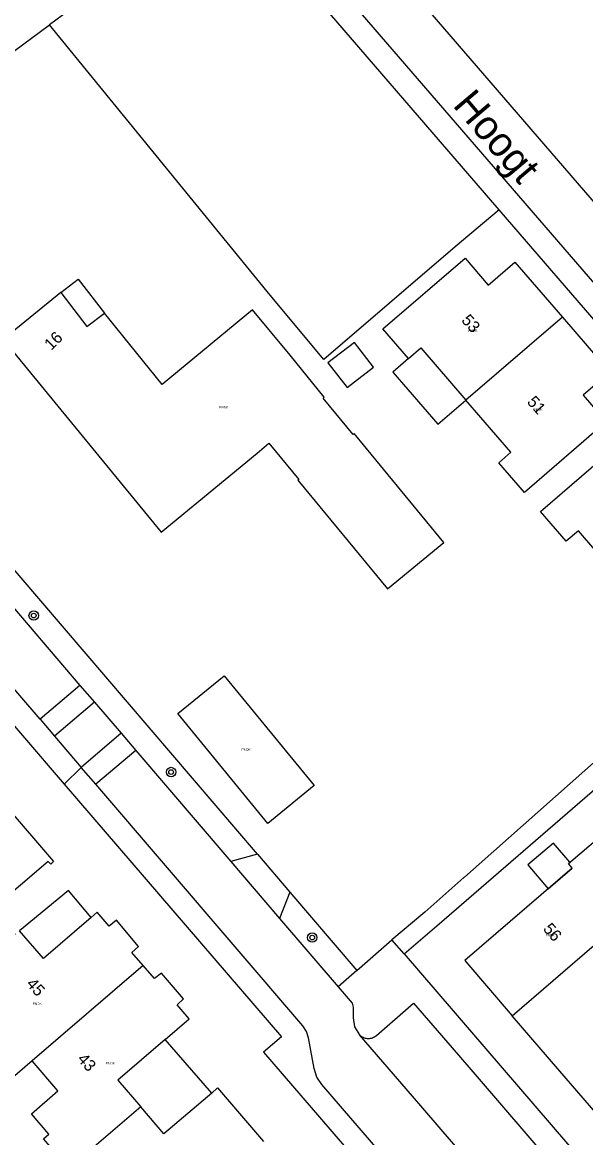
# Model space of a CAD drawing. Extents: x 132994 to 136000, y 393499 to 395512.
# Drawn here: x 134032.8 to 134080.7, y 393591.4 to 393686.2 of the extents above; entities that cross this region are included whole.
import ezdxf

# ---------------------------------------------------------------- set-up
doc = ezdxf.new("R2010")
doc.units = 0
for name, color, linetype in [('gg-anno-huisnummerreeks BGT', 7, 'Continuous'), ('gg-anno-openbare ruimte label', 7, 'Continuous'), ('gg-bbg-luifel en loopbrug', 7, 'Continuous'), ('gg-kwrk-kunstwerk niveau 01', 7, 'Continuous'), ('gt-symb-boom', 7, 'Continuous'), ('gx-grn-IMGEO niveau 01', 7, 'Continuous'), ('gx-grn-maaiveld', 7, 'Continuous'), ('kenmerkpunt-x pandkandidaat', 7, 'Continuous')]:
    doc.layers.add(name, color=color, linetype=linetype)

# ---------------------------------------------------------------- blocks, each defined once
blk = doc.blocks.new('gt0-BOOM')
at = {"layer": 'gt-symb-boom'}
for radius in [0.4, 0.2]:
    blk.add_circle((0, 0), radius, dxfattribs=at)

msp = doc.modelspace()

# ---------------------------------------------------------------- linework, layer by layer
at = {"layer": 'gg-bbg-luifel en loopbrug'}
msp.add_line((134079.576, 393614.293), (134079.25, 393614.683), dxfattribs=at)
for points in [[(134065.663, 393657.626), (134066.701, 393658.524), (134070.526, 393654.089)], [(134065.663, 393657.626), (134064.322, 393656.465), (134068.143, 393652.034), (134070.526, 393654.089)], [(134079.25, 393614.683), (134079.363, 393614.779), (134077.974, 393616.402), (134075.801, 393614.559), (134077.534, 393612.533), (134079.576, 393614.293)]]:
    msp.add_lwpolyline(points, dxfattribs=at)
at = {"layer": 'gg-kwrk-kunstwerk niveau 01'}
msp.add_line((134048.926, 393595.154), (134044.971, 393599.711), dxfattribs=at)
for points in [[(134036.082, 393663.24), (134037.571, 393664.363), (134039.822, 393661.481)], [(134036.082, 393663.24), (134038.31, 393660.34), (134039.822, 393661.481)], [(134038.672, 393610.094), (134036.743, 393612.388), (134032.595, 393608.955)], [(134038.672, 393610.094), (134034.617, 393606.605), (134032.595, 393608.955)], [(134044.971, 393599.711), (134040.937, 393596.24), (134042.887, 393593.979)], [(134048.926, 393595.154), (134044.864, 393591.688), (134042.887, 393593.979)]]:
    msp.add_lwpolyline(points, dxfattribs=at)
at = {"layer": 'gx-grn-IMGEO niveau 01'}
msp.add_lwpolyline([(134058.802, 393657.269), (134060.431, 393655.157), (134062.679, 393656.89), (134061.051, 393659.002), (134058.802, 393657.269)], dxfattribs=at)
at = {"layer": 'gx-grn-maaiveld'}
for p, q in [((134056.527, 393699.805), (134088.127, 393663.108)), ((134091.239, 393649.515), (134073.359, 393670.277)), ((134007.252, 393665.41), (134037.723, 393629.825)), ((134034.334, 393626.94), (134003.823, 393662.56)), ((134078.741, 393661.151), (134070.526, 393654.089)), ((134037.723, 393629.825), (134034.334, 393626.94)), ((134037.723, 393629.825), (134038.949, 393628.393)), ((134038.949, 393628.393), (134035.57, 393625.498)), ((134038.949, 393628.393), (134041.214, 393625.749)), ((134034.334, 393626.94), (134035.57, 393625.498)), ((134035.57, 393625.498), (134037.837, 393622.851)), ((134041.214, 393625.749), (134037.837, 393622.851)), ((134041.214, 393625.749), (134042.458, 393624.296)), ((134042.458, 393624.296), (134039.062, 393621.421)), ((134042.458, 393624.296), (134050.549, 393614.847)), ((134037.837, 393622.851), (134036.385, 393621.43)), ((134039.062, 393621.421), (134037.837, 393622.851)), ((134052.808, 393615.458), (134050.549, 393614.847)), ((134052.808, 393615.458), (134055.572, 393612.229)), ((134050.549, 393614.847), (134054.699, 393610)), ((134055.572, 393612.229), (134054.699, 393610)), ((134055.572, 393612.229), (134061.261, 393605.581)), ((134067.049, 393610.547), (134064.247, 393608.183)), ((134054.699, 393610), (134059.67, 393604.195)), ((134065.275, 393606.989), (134068.063, 393609.374)), ((134061.261, 393605.581), (134064.247, 393608.183)), ((134065.275, 393606.989), (134064.247, 393608.183)), ((134065.275, 393606.989), (134103.147, 393563.005)), ((134043.094, 393605.998), (134033.65, 393597.892)), ((134061.261, 393605.581), (134059.67, 393604.195)), ((134042.887, 393593.979), (134036.794, 393588.766))]:
    msp.add_line(p, q, dxfattribs=at)
for points in [[(134073.359, 393670.277), (134050.214, 393697.153), (134035.12, 393686)], [(134053.095, 393696.871), (134092.233, 393651.513), (134092.29, 393651.462), (134092.351, 393651.417), (134092.416, 393651.376), (134092.483, 393651.342), (134092.554, 393651.313), (134092.627, 393651.291), (134092.701, 393651.275), (134092.777, 393651.265), (134092.853, 393651.262), (134092.929, 393651.265)], [(134009.032, 393666.725), (134029.86, 393682.114), (134033.608, 393684.884), (134035.12, 393686)], [(134073.359, 393670.277), (134069.626, 393667.127), (134058.442, 393657.558), (134053.898, 393663.007), (134035.12, 393686)], [(134052.808, 393615.458), (134026.99, 393645.625), (134009.032, 393666.725)], [(134065.663, 393657.626), (134063.473, 393660.162), (134070.461, 393666.154), (134072.428, 393663.868), (134074.703, 393665.829), (134078.741, 393661.151)], [(134036.082, 393663.24), (134031.182, 393659.241), (134044.612, 393642.85), (134052.778, 393649.587), (134053.788, 393650.417), (134056.326, 393647.328), (134056.231, 393647.275), (134063.877, 393638.036), (134068.671, 393641.985), (134061.037, 393651.239), (134060.943, 393651.164), (134058.404, 393654.255), (134058.494, 393654.329), (134055.581, 393657.911), (134052.402, 393661.77), (134044.702, 393655.411), (134039.822, 393661.481)], [(134001.948, 393661.5), (134012.807, 393648.865), (134022.171, 393637.969), (134036.385, 393621.43)], [(134078.741, 393661.151), (134082.777, 393656.476), (134080.5, 393654.51), (134082.468, 393652.235), (134075.513, 393646.225), (134073.324, 393648.763), (134074.353, 393649.651), (134070.526, 393654.089)], [(134083.934, 393638.534), (134080.105, 393642.971), (134079.057, 393642.089), (134076.878, 393644.624), (134083.833, 393650.624), (134085.799, 393648.344), (134088.079, 393650.307), (134092.112, 393645.624)], [(134057.622, 393621.31), (134053.691, 393618.09), (134046.04, 393627.431), (134049.971, 393630.64), (134057.622, 393621.31)], [(134084.395, 393625.899), (134070.4, 393613.513), (134070.364, 393613.481), (134067.049, 393610.547)], [(134068.063, 393609.374), (134083.363, 393622.623), (134083.953, 393621.94), (134111.682, 393589.844), (134111.728, 393589.79), (134117.252, 393583.396)], [(134036.385, 393621.43), (134054.855, 393599.94), (134053.327, 393598.628), (134092.27, 393553.421)], [(134092.461, 393556.199), (134058.29, 393595.892), (134057.869, 393596.513), (134057.63, 393597.237), (134057.151, 393599.861), (134056.981, 393600.387), (134056.663, 393600.873), (134039.062, 393621.421)], [(134031.354, 393619.64), (134035.473, 393614.833), (134035.235, 393614.623), (134035.021, 393614.852), (134030.3, 393610.833), (134032.216, 393608.629)], [(134079.25, 393614.683), (134082.908, 393617.785), (134083.994, 393616.512), (134081.668, 393612.998), (134084.366, 393611.144)], [(134079.576, 393614.293), (134070.435, 393606.412), (134074.47, 393601.722)], [(134074.47, 393601.722), (134084.931, 393610.722), (134084.366, 393611.144)], [(134043.094, 393605.998), (134042.146, 393607.099), (134042.7, 393607.606), (134040.834, 393609.855), (134040.218, 393609.34), (134039.188, 393610.538), (134038.672, 393610.094)], [(134044.971, 393599.711), (134047.001, 393601.458), (134045.978, 393602.641), (134046.533, 393603.154), (134044.653, 393605.352), (134044.049, 393604.888), (134043.094, 393605.998)], [(134059.67, 393604.195), (134060.878, 393602.789), (134060.951, 393602.448), (134060.951, 393601.552), (134061.059, 393600.774), (134061.487, 393600.116)], [(134061.487, 393600.116), (134061.554, 393600.051), (134061.627, 393599.993), (134061.704, 393599.941), (134061.786, 393599.897), (134061.872, 393599.86), (134061.96, 393599.831), (134062.051, 393599.809), (134062.143, 393599.796), (134062.236, 393599.792), (134062.33, 393599.796), (134062.422, 393599.808), (134062.513, 393599.828), (134062.602, 393599.856), (134062.688, 393599.893), (134062.77, 393599.936), (134062.848, 393599.987), (134062.921, 393600.045), (134066.092, 393602.795), (134069.353, 393599.006), (134071.477, 393596.538), (134077.71, 393589.297)], [(134033.65, 393597.892), (134030.513, 393595.199), (134026.834, 393599.486), (134027.242, 393599.836), (134025.059, 393602.376)], [(134103.147, 393563.005), (134105.077, 393564.617), (134104.166, 393565.673), (134100.968, 393569.384), (134101.739, 393570.028), (134097.97, 393574.409), (134094.049, 393578.966), (134090.137, 393583.513), (134086.216, 393588.07), (134082.281, 393592.643), (134078.362, 393597.199), (134074.47, 393601.722)], [(134092.461, 393556.199), (134096.382, 393559.587), (134091.102, 393565.79), (134090.332, 393566.639), (134083.225, 393574.93), (134082.562, 393575.705), (134075.005, 393584.413), (134074.366, 393585.156), (134066.865, 393593.869), (134065.993, 393594.882), (134061.487, 393600.116)], [(134036.794, 393588.766), (134034.633, 393591.271), (134035.084, 393591.663), (134033.592, 393593.393), (134035.85, 393595.339), (134033.65, 393597.892)], [(134048.926, 393595.154), (134049.428, 393595.582), (134053.32, 393591.02)]]:
    msp.add_lwpolyline(points, dxfattribs=at)

# ---------------------------------------------------------------- block references
at = {"layer": 'gt-symb-boom'}
for p in [(134033.788, 393635.767), (134045.474, 393622.456), (134057.469, 393608.378)]:
    msp.add_blockref('gt0-BOOM', p, dxfattribs=at)

# ---------------------------------------------------------------- texts
at = {"layer": 'gg-anno-huisnummerreeks BGT'}
for s, rotation, p in [('53', 312, (134070.096, 393660.834)), ('16', 45, (134035.285, 393658.265)), ('51', 312, (134075.673, 393653.894)), ('56', 311, (134077.04, 393609.08)), ('45', 312, (134033.099, 393604.392)), ('43', 312, (134037.442, 393598))]:
    msp.add_text(s, height=1, rotation=rotation, dxfattribs=at).set_placement(p)
at = {"layer": 'gg-anno-openbare ruimte label'}
msp.add_text('Hoogt', height=2.5, rotation=310.3, dxfattribs=at).set_placement((134069.341, 393679.138))
at = {"layer": 'kenmerkpunt-x pandkandidaat'}
for p in [(134070.736, 393659.896), (134049.556, 393653.381), (134076.281, 393653.182), (134051.46, 393624.267), (134077.312, 393608.474), (134033.706, 393602.646), (134039.926, 393597.58)]:
    msp.add_text('PNDK', height=0.2, dxfattribs=at).set_placement(p)

doc.saveas('drawing.dxf')
